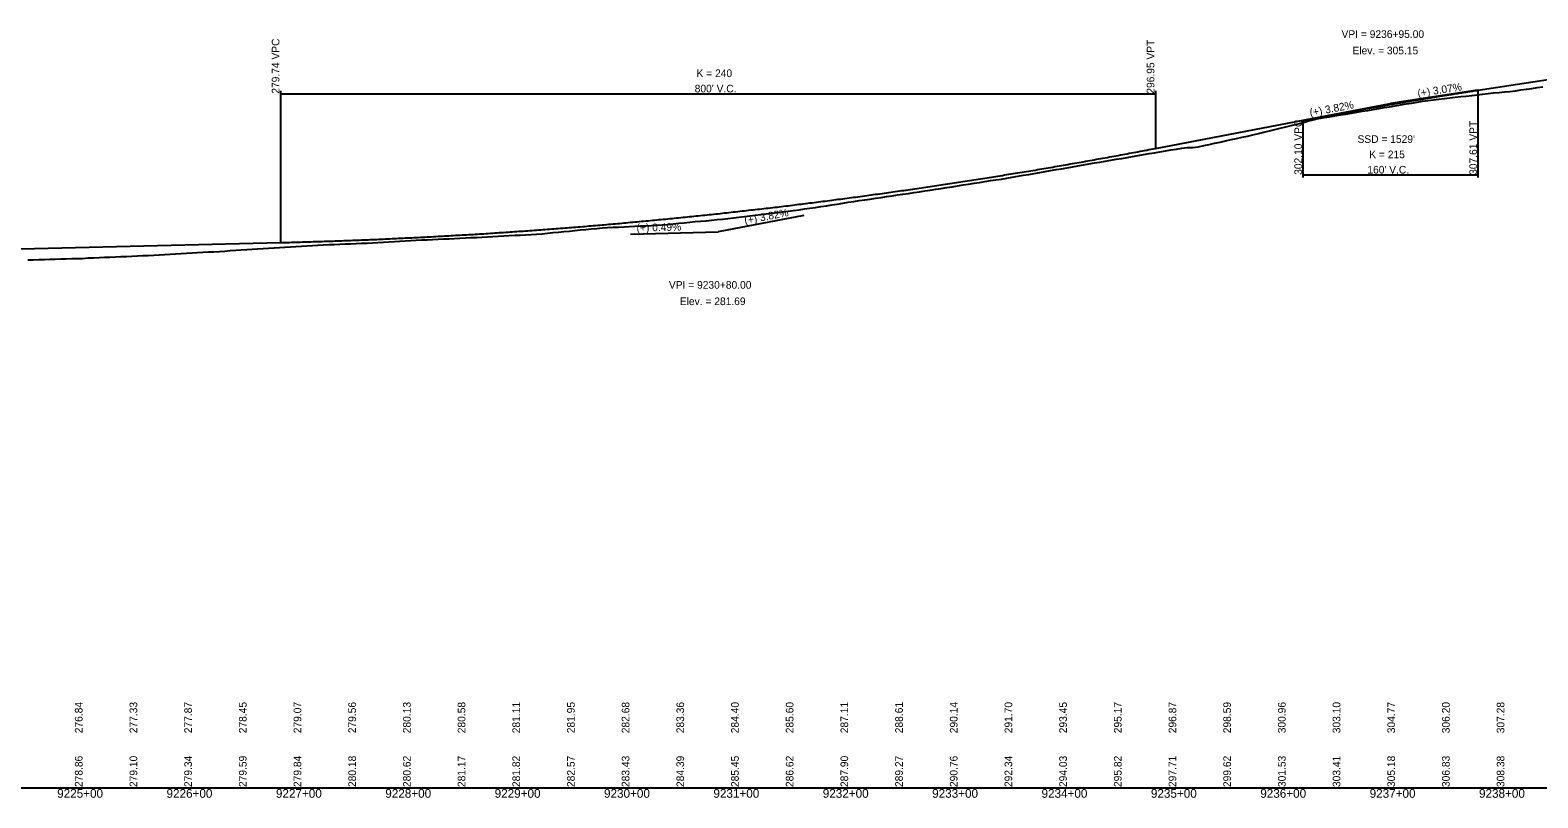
# Model space of a CAD drawing. Extents: x 1838386 to 1955906, y 719739 to 834437.
# Drawn here: x 1916706 to 1918084, y 738480 to 739182 of the extents above; entities that cross this region are included whole.
import ezdxf

# ---------------------------------------------------------------- set-up
doc = ezdxf.new("R2010")
doc.units = 0
for name, color, linetype in [('RD_DDB_GradeTX', 7, 'Continuous'), ('RD_DDB_Profile_EX', 7, 'Continuous'), ('RD_DDB_Profile_Lbl', 7, 'Continuous'), ('RD_DDB_Profile_PR', 7, 'Continuous'), ('RD_DDB_StaTX', 7, 'Continuous'), ('RD_DDB_StripGrade', 7, 'Continuous'), ('RD_DDB_VCLbl', 7, 'Continuous'), ('RD_GPK_Profile_Cell', 7, 'Continuous')]:
    doc.layers.add(name, color=color, linetype=linetype)

msp = doc.modelspace()

# ---------------------------------------------------------------- linework, layer by layer
at = {"layer": 'RD_DDB_GradeTX'}
for p, q in [((1918029, 739127.1), (1917949.9, 739114.9)), ((1917871.3, 739099.9), (1917949.9, 739114.9)), ((1917413.5, 739012.6), (1917334.9, 738997.6)), ((1917254.9, 738995.6), (1917334.9, 738997.6))]:
    msp.add_line(p, q, dxfattribs=at)
at = {"layer": 'RD_DDB_Profile_EX'}
for points in [[(1917544, 739038.1), (1917549, 739038.9), (1917554, 739039.7), (1917559, 739040.5), (1917564, 739041.2), (1917569, 739042), (1917574, 739042.8), (1917579, 739043.6), (1917584, 739044.4), (1917589, 739045.2), (1917594, 739045.9), (1917599, 739046.7), (1917604, 739047.5), (1917609, 739048.4), (1917614, 739049.3), (1917619, 739050.1), (1917624, 739051), (1917629, 739051.9), (1917634, 739052.7), (1917639, 739053.6), (1917644, 739054.5), (1917649, 739055.3), (1917654, 739056.2), (1917659, 739057.1), (1917664, 739058), (1917669, 739058.8), (1917674, 739059.7), (1917679, 739060.6), (1917684, 739061.4), (1917689, 739062.3), (1917694, 739063.1), (1917699, 739064), (1917704, 739064.8), (1917709, 739065.7), (1917714, 739066.5), (1917719, 739067.4), (1917724, 739068.2), (1917729, 739069.1), (1917734, 739069.9), (1917739, 739070.8), (1917744, 739071.6), (1917749, 739072.5), (1917754, 739073.3), (1917759, 739074.2), (1917764, 739074.7), (1917769, 739074.7), (1917774, 739075.4), (1917779, 739076.4), (1917784, 739077.5), (1917789, 739078.6), (1917794, 739079.7), (1917799, 739080.8), (1917804, 739081.9), (1917809, 739083), (1917814, 739084.1), (1917819, 739085.2), (1917824, 739086.3), (1917829, 739087.5), (1917834, 739088.7), (1917839, 739090), (1917844, 739091.2), (1917849, 739092.5), (1917854, 739093.7), (1917859, 739094.9), (1917864, 739096.2), (1917869, 739097.4), (1917874, 739098.7), (1917879, 739099.9), (1917884, 739101.1), (1917889, 739102), (1917894, 739102.9), (1917899, 739103.7), (1917904, 739104.5), (1917909, 739105.3), (1917914, 739106.2), (1917919, 739107), (1917924, 739107.8), (1917929, 739108.7), (1917934, 739109.5), (1917939, 739110.3), (1917944, 739111.2), (1917949, 739112), (1917954, 739112.8), (1917959, 739113.7), (1917964, 739114.5), (1917969, 739115.4), (1917974, 739116.2), (1917979, 739117.1), (1917984, 739117.8), (1917989, 739118.4), (1917994, 739119), (1917999, 739119.5), (1918004, 739120.1), (1918009, 739120.6), (1918014, 739121.2), (1918019, 739121.8), (1918024, 739122.4), (1918029, 739122.9), (1918034, 739123.5), (1918039, 739124.1), (1918044, 739124.6)], [(1918044, 739124.6), (1918049, 739124.9), (1918054, 739125.5), (1918059, 739126), (1918064, 739126.6), (1918069, 739127.4), (1918074, 739128.2), (1918079, 739128.7), (1918084, 739129.5), (1918089, 739130.2)], [(1917044, 738989.1), (1917049, 738989.4), (1917054, 738989.7), (1917059, 738990), (1917064, 738990.2), (1917069, 738990.4), (1917074, 738990.6), (1917079, 738990.9), (1917084, 738991.1), (1917089, 738991.3), (1917094, 738991.6), (1917099, 738991.8), (1917104, 738992), (1917109, 738992.3), (1917114, 738992.5), (1917119, 738992.8), (1917124, 738993.1), (1917129, 738993.3), (1917134, 738993.7), (1917139, 738994), (1917144, 738994.2), (1917149, 738994.4), (1917154, 738994.6), (1917159, 738994.9), (1917164, 738995.1), (1917169, 738995.5), (1917174, 738995.9), (1917179, 738996.4), (1917184, 738996.9), (1917189, 738997.4), (1917194, 738997.9), (1917199, 738998.3), (1917204, 738998.8), (1917209, 738999.3), (1917214, 738999.8), (1917219, 739000.3), (1917224, 739000.8), (1917229, 739001.2), (1917234, 739001.6), (1917239, 739001.8), (1917244, 739002), (1917249, 739002.3), (1917254, 739002.5), (1917259, 739002.7), (1917264, 739003), (1917269, 739003.2), (1917274, 739003.4), (1917279, 739003.6), (1917284, 739003.9), (1917289, 739004.4), (1917294, 739004.9), (1917299, 739005.4), (1917304, 739005.9), (1917309, 739006.4), (1917314, 739006.9), (1917319, 739007.3), (1917324, 739007.8), (1917329, 739008.3), (1917334, 739008.8), (1917339, 739009.3), (1917344, 739009.9), (1917349, 739010.5), (1917354, 739011.1), (1917359, 739011.7), (1917364, 739012.3), (1917369, 739012.8), (1917374, 739013.4), (1917379, 739014), (1917384, 739014.6), (1917389, 739015.2), (1917394, 739015.8), (1917399, 739016.4), (1917404, 739017), (1917409, 739017.7), (1917414, 739018.5), (1917419, 739019.2), (1917424, 739020), (1917429, 739020.8), (1917434, 739021.5), (1917439, 739022.3), (1917444, 739023), (1917449, 739023.8), (1917454, 739024.6), (1917459, 739025.3), (1917464, 739026.1), (1917469, 739026.9), (1917474, 739027.6), (1917479, 739028.4), (1917484, 739029.1), (1917489, 739029.8), (1917494, 739030.6), (1917499, 739031.3), (1917504, 739032.1), (1917509, 739032.8), (1917514, 739033.6), (1917519, 739034.3), (1917524, 739035), (1917529, 739035.8), (1917534, 739036.6), (1917539, 739037.3), (1917544, 739038.1)], [(1916704, 738972.1), (1916709, 738972.1), (1916714, 738972.2), (1916719, 738972.4), (1916724, 738972.6), (1916729, 738972.7), (1916734, 738972.8), (1916739, 738972.9), (1916744, 738973.1), (1916749, 738973.2), (1916754, 738973.3), (1916759, 738973.7), (1916764, 738973.9), (1916769, 738974.1), (1916774, 738974.3), (1916779, 738974.5), (1916784, 738974.7), (1916789, 738974.9), (1916794, 738975.1), (1916799, 738975.3), (1916804, 738975.8), (1916809, 738975.9), (1916814, 738976.1), (1916819, 738976.4), (1916824, 738976.7), (1916829, 738976.9), (1916834, 738977.2), (1916839, 738977.5), (1916844, 738977.8), (1916849, 738978.1), (1916854, 738978.5), (1916859, 738978.7), (1916864, 738978.9), (1916869, 738979.2), (1916874, 738979.4), (1916879, 738979.6), (1916884, 738979.9), (1916889, 738980.4), (1916894, 738980.7), (1916899, 738981), (1916904, 738981.3), (1916909, 738981.7), (1916914, 738982), (1916919, 738982.4), (1916924, 738982.7), (1916929, 738983), (1916934, 738983.4), (1916939, 738983.7), (1916944, 738984), (1916949, 738984.2), (1916954, 738984.5), (1916959, 738984.7), (1916964, 738985), (1916969, 738985.3), (1916974, 738985.6), (1916979, 738985.9), (1916984, 738986.1), (1916989, 738986.3), (1916994, 738986.5), (1916999, 738986.7), (1917004, 738986.9), (1917009, 738987.1), (1917014, 738987.3), (1917019, 738987.5), (1917024, 738987.8), (1917029, 738988.1), (1917034, 738988.4), (1917039, 738988.8), (1917044, 738989.1)]]:
    msp.add_lwpolyline(points, dxfattribs=at)
at = {"layer": 'RD_DDB_Profile_PR'}
for p, q in [((1918029.9, 739127.2), (1918349.9, 739176.3)), ((1917734.9, 739073.9), (1917869.9, 739099.7)), ((1916697.4, 738982), (1916934.9, 738987.8))]:
    msp.add_line(p, q, dxfattribs=at)
for points in [[(1917869.9, 739099.7), (1917873.1, 739100.3), (1917876.3, 739100.9), (1917879.5, 739101.5), (1917882.7, 739102.1), (1917885.9, 739102.7), (1917889.1, 739103.3), (1917892.3, 739103.9), (1917895.5, 739104.5), (1917898.7, 739105.1), (1917901.9, 739105.6), (1917905.1, 739106.2), (1917908.3, 739106.8), (1917911.5, 739107.4), (1917914.7, 739108), (1917917.9, 739108.5), (1917921.1, 739109.1), (1917924.3, 739109.7), (1917927.5, 739110.3), (1917930.7, 739110.8), (1917933.9, 739111.4), (1917937.1, 739111.9), (1917940.3, 739112.5), (1917943.5, 739113.1), (1917946.7, 739113.6), (1917949.9, 739114.2), (1917953.1, 739114.7), (1917956.3, 739115.3), (1917959.5, 739115.8), (1917962.7, 739116.4), (1917965.9, 739116.9), (1917969.1, 739117.4), (1917972.3, 739118), (1917975.5, 739118.5), (1917978.7, 739119), (1917981.9, 739119.6), (1917985.1, 739120.1), (1917988.3, 739120.6), (1917991.5, 739121.1), (1917994.7, 739121.7), (1917997.9, 739122.2), (1918001.1, 739122.7), (1918004.3, 739123.2), (1918007.5, 739123.7), (1918010.7, 739124.2), (1918013.9, 739124.7), (1918017.1, 739125.2), (1918020.3, 739125.7), (1918023.5, 739126.2), (1918026.7, 739126.7), (1918029.9, 739127.2)], [(1916934.9, 738987.8), (1916950.9, 738988.2), (1916966.9, 738988.7), (1916982.9, 738989.2), (1916998.9, 738989.8), (1917014.9, 738990.4), (1917030.9, 738991.1), (1917046.9, 738991.9), (1917062.9, 738992.6), (1917078.9, 738993.5), (1917094.9, 738994.4), (1917110.9, 738995.3), (1917126.9, 738996.3), (1917142.9, 738997.4), (1917158.9, 738998.5), (1917174.9, 738999.7), (1917190.9, 739000.9), (1917206.9, 739002.1), (1917222.9, 739003.5), (1917238.9, 739004.8), (1917254.9, 739006.3), (1917270.9, 739007.8), (1917286.9, 739009.3), (1917302.9, 739010.9), (1917318.9, 739012.5), (1917334.9, 739014.2), (1917350.9, 739016), (1917366.9, 739017.8), (1917382.9, 739019.6), (1917398.9, 739021.5), (1917414.9, 739023.5), (1917430.9, 739025.5), (1917446.9, 739027.6), (1917462.9, 739029.7), (1917478.9, 739031.9), (1917494.9, 739034.1), (1917510.9, 739036.4), (1917526.9, 739038.7), (1917542.9, 739041.1), (1917558.9, 739043.5), (1917574.9, 739046), (1917590.9, 739048.6), (1917606.9, 739051.2), (1917622.9, 739053.8), (1917638.9, 739056.5), (1917654.9, 739059.3), (1917670.9, 739062.1), (1917686.9, 739065), (1917702.9, 739067.9), (1917718.9, 739070.9), (1917734.9, 739073.9)]]:
    msp.add_spline(points, degree=3, dxfattribs=at)
at = {"layer": 'RD_DDB_VCLbl'}
for p, q in [((1916934.9, 739126.4), (1916934.9, 738987.8)), ((1916934.9, 739123.9), (1917734.9, 739123.9)), ((1917734.9, 739126.4), (1917734.9, 739073.9)), ((1918029.9, 739047.2), (1918029.9, 739127.2)), ((1917869.9, 739047.2), (1917869.9, 739099.7)), ((1917869.9, 739049.7), (1918029.9, 739049.7))]:
    msp.add_line(p, q, dxfattribs=at)
at = {"layer": 'RD_GPK_Profile_Cell'}
msp.add_line((1914544, 738489.1), (1925344, 738489.1), dxfattribs=at)

# ---------------------------------------------------------------- texts
at = {"layer": 'RD_DDB_GradeTX'}
for s, rotation, p in [('(+) 3.07%', 8.7306, (1917975, 739120.8)), ('(+) 3.82%', 10.8018, (1917876.5, 739103)), ('(+) 3.82%', 10.8018, (1917359.7, 739004.4)), ('(+) 0.49%', 1.3978, (1917260.5, 738997.8))]:
    msp.add_text(s, height=7, rotation=rotation, dxfattribs=at).set_placement(p)
at = {"layer": 'RD_DDB_Profile_Lbl'}
for s, p in [('VPI = 9236+95.00', (1917905, 739174.9)), ('Elev. = 305.15', (1917915, 739159.9)), ('VPI = 9230+80.00', (1917290, 738945.6)), ('Elev. = 281.69', (1917300, 738930.6))]:
    msp.add_text(s, height=7, dxfattribs=at).set_placement(p)
at = {"layer": 'RD_DDB_StaTX'}
for s, p in [('9225+00', (1916730.7, 738480.1)), ('9226+00', (1916830.7, 738480.1)), ('9227+00', (1916930.7, 738480.1)), ('9228+00', (1917030.7, 738480.1)), ('9229+00', (1917130.7, 738480.1)), ('9230+00', (1917230.7, 738480.1)), ('9231+00', (1917330.7, 738480.1)), ('9232+00', (1917430.7, 738480.1)), ('9233+00', (1917530.7, 738480.1)), ('9234+00', (1917630.7, 738480.1)), ('9235+00', (1917730.7, 738480.1)), ('9236+00', (1917830.7, 738480.1)), ('9237+00', (1917930.7, 738480.1)), ('9238+00', (1918030.7, 738480.1))]:
    msp.add_text(s, height=8, dxfattribs=at).set_placement(p)
at = {"layer": 'RD_DDB_StripGrade'}
for s, p in [('279.74 VPC', (1916933.9, 739123.9)), ('296.95 VPT', (1917733.9, 739123.9)), ('302.10 VPC', (1917868.9, 739049.7)), ('307.61 VPT', (1918028.9, 739049.7)), ('276.84', (1916753.9, 738539.1)), ('277.33', (1916803.9, 738539.1)), ('277.87', (1916853.9, 738539.1)), ('278.45', (1916903.9, 738539.1)), ('279.07', (1916953.9, 738539.1)), ('279.56', (1917003.9, 738539.1)), ('280.13', (1917053.9, 738539.1)), ('280.58', (1917103.9, 738539.1)), ('281.11', (1917153.9, 738539.1)), ('281.95', (1917203.9, 738539.1)), ('282.68', (1917253.9, 738539.1)), ('283.36', (1917303.9, 738539.1)), ('284.40', (1917353.9, 738539.1)), ('285.60', (1917403.9, 738539.1)), ('287.11', (1917453.9, 738539.1)), ('288.61', (1917503.9, 738539.1)), ('290.14', (1917553.9, 738539.1)), ('291.70', (1917603.9, 738539.1)), ('293.45', (1917653.9, 738539.1)), ('295.17', (1917703.9, 738539.1)), ('296.87', (1917753.9, 738539.1)), ('298.59', (1917803.9, 738539.1)), ('300.96', (1917853.9, 738539.1)), ('303.10', (1917903.9, 738539.1)), ('304.77', (1917953.9, 738539.1)), ('306.20', (1918003.9, 738539.1)), ('307.28', (1918053.9, 738539.1)), ('278.86', (1916753.9, 738489.9)), ('279.10', (1916803.9, 738489.9)), ('279.34', (1916853.9, 738489.9)), ('279.59', (1916903.9, 738489.9)), ('279.84', (1916953.9, 738489.9)), ('280.18', (1917003.9, 738489.9)), ('280.62', (1917053.9, 738489.9)), ('281.17', (1917103.9, 738489.9)), ('281.82', (1917153.9, 738489.9)), ('282.57', (1917203.9, 738489.9)), ('283.43', (1917253.9, 738489.9)), ('284.39', (1917303.9, 738489.9)), ('285.45', (1917353.9, 738489.9)), ('286.62', (1917403.9, 738489.9)), ('287.90', (1917453.9, 738489.9)), ('289.27', (1917503.9, 738489.9)), ('290.76', (1917553.9, 738489.9)), ('292.34', (1917603.9, 738489.9)), ('294.03', (1917653.9, 738489.9)), ('295.82', (1917703.9, 738489.9)), ('297.71', (1917753.9, 738489.9)), ('299.62', (1917803.9, 738489.9)), ('301.53', (1917853.9, 738489.9)), ('303.41', (1917903.9, 738489.9)), ('305.18', (1917953.9, 738489.9)), ('306.83', (1918003.9, 738489.9)), ('308.38', (1918053.9, 738489.9))]:
    msp.add_text(s, height=7, rotation=90, dxfattribs=at).set_placement(p)
at = {"layer": 'RD_DDB_VCLbl'}
for s, p in [('K = 240', (1917315.3, 739139.1)), ("800' V.C.", (1917313.6, 739125.1)), ("SSD = 1529'", (1917919.6, 739078.9)), ('K = 215', (1917930.4, 739064.9)), ("160' V.C.", (1917928.6, 739050.9))]:
    msp.add_text(s, height=7, dxfattribs=at).set_placement(p)

doc.saveas('drawing.dxf')
